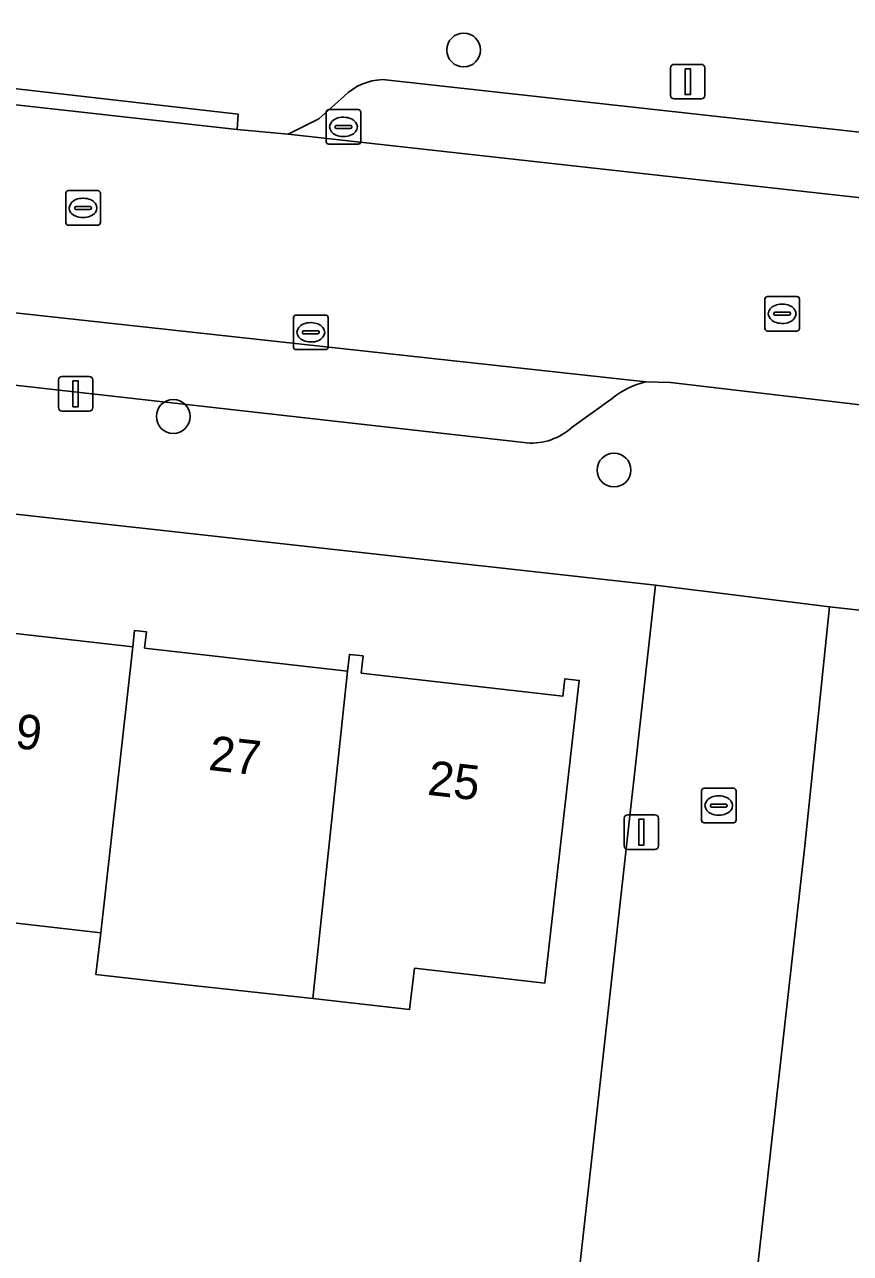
# Model space of a CAD drawing. Extents: x 162082 to 163401, y 388089 to 388636.
# Drawn here: x 162878.47 to 162902.37, y 388429.97 to 388465.52 of the extents above; entities that cross this region are included whole.
import ezdxf

# ---------------------------------------------------------------- set-up
doc = ezdxf.new("R2010")
doc.units = 0
for name, color, linetype in [('IMGEO_Boom', 7, 'Continuous'), ('IMGEO_Erf', 7, 'Continuous'), ('IMGEO_Kolk', 7, 'Continuous'), ('IMGEO_Lichtmast', 7, 'Continuous'), ('IMGEO_Muur', 7, 'Continuous'), ('IMGEO_Pand', 7, 'Continuous'), ('IMGEO_Pand_nummerreeks', 7, 'Continuous'), ('IMGEO_Parkeervlak_open', 7, 'Continuous'), ('IMGEO_Rijbaan_lokaal_open', 7, 'Continuous'), ('IMGEO_Rioolput', 7, 'Continuous'), ('IMGEO_Voetpad_open', 7, 'Continuous')]:
    doc.layers.add(name, color=color, linetype=linetype)

msp = doc.modelspace()

# ---------------------------------------------------------------- linework, layer by layer
at = {"layer": 'IMGEO_Boom'}
for centre in [(162891.176, 388464.786), (162882.774, 388454.184), (162895.528, 388452.632)]:
    msp.add_circle(centre, 0.489, dxfattribs=at)
at = {"layer": 'IMGEO_Erf'}
for points in [[(162877.512, 388421.462), (162878.624, 388421.326), (162879.182, 388426.295), (162879.298, 388427.326), (162879.513, 388429.238), (162882.714, 388428.878), (162885.916, 388428.518), (162885.703, 388426.606), (162887.147, 388426.444), (162888.907, 388426.246), (162892.115, 388425.885), (162894.103, 388425.718), (162896.732, 388449.301), (162856.837, 388453.728)], [(162982.293, 388439.752), (162901.761, 388448.679), (162901.051, 388441.765), (162899.718, 388429.891)], [(162875.65, 388448.193), (162881.6, 388447.515), (162881.654, 388447.992), (162881.996, 388447.953), (162881.942, 388447.481), (162887.816, 388446.812), (162887.872, 388447.299), (162888.269, 388447.254), (162888.213, 388446.761), (162894.049, 388446.096), (162894.106, 388446.596), (162894.521, 388446.549), (162893.523, 388437.791), (162889.75, 388438.221), (162889.613, 388437.023), (162886.814, 388437.342), (162883.341, 388437.72), (162880.537, 388438.039), (162880.674, 388439.248), (162877.212, 388439.643)]]:
    msp.add_lwpolyline(points, dxfattribs=at)
at = {"layer": 'IMGEO_Kolk'}
for p, q in [((162887.274, 388463.061), (162888.126, 388463.061)), ((162887.199, 388462.135), (162887.199, 388462.987)), ((162887.687, 388462.841), (162887.712, 388462.841)), ((162888.2, 388462.987), (162888.2, 388462.135)), ((162887.458, 388462.555), (162887.458, 388462.567)), ((162887.896, 388462.518), (162887.498, 388462.518)), ((162887.501, 388462.604), (162887.899, 388462.604)), ((162887.942, 388462.567), (162887.942, 388462.555)), ((162888.126, 388462.061), (162887.274, 388462.061)), ((162887.71, 388462.281), (162887.685, 388462.281)), ((162886.254, 388456.192), (162886.254, 388457.044)), ((162886.329, 388457.118), (162887.181, 388457.118)), ((162887.255, 388457.044), (162887.255, 388456.192)), ((162886.513, 388456.612), (162886.513, 388456.624)), ((162886.556, 388456.661), (162886.954, 388456.661)), ((162886.742, 388456.898), (162886.767, 388456.898)), ((162886.997, 388456.624), (162886.997, 388456.612)), ((162886.951, 388456.575), (162886.553, 388456.575)), ((162886.765, 388456.338), (162886.74, 388456.338)), ((162887.181, 388456.118), (162886.329, 388456.118)), ((162898.059, 388442.5), (162898.059, 388443.352)), ((162898.134, 388443.426), (162898.986, 388443.426)), ((162898.547, 388443.206), (162898.572, 388443.206)), ((162899.06, 388443.352), (162899.06, 388442.5)), ((162898.318, 388442.92), (162898.318, 388442.932)), ((162898.756, 388442.883), (162898.358, 388442.883)), ((162898.361, 388442.969), (162898.759, 388442.969)), ((162898.802, 388442.932), (162898.802, 388442.92)), ((162898.986, 388442.426), (162898.134, 388442.426)), ((162898.57, 388442.646), (162898.545, 388442.646))]:
    msp.add_line(p, q, dxfattribs=at)
for points in [[(162887.274, 388463.061), (162888.126, 388463.061)], [(162887.199, 388462.135), (162887.199, 388462.987)], [(162888.2, 388462.987), (162888.2, 388462.135)], [(162888.126, 388462.061), (162887.274, 388462.061)], [(162886.254, 388456.192), (162886.254, 388457.044)], [(162886.329, 388457.118), (162887.181, 388457.118)], [(162887.255, 388457.044), (162887.255, 388456.192)], [(162887.181, 388456.118), (162886.329, 388456.118)], [(162898.059, 388442.5), (162898.059, 388443.352)], [(162898.134, 388443.426), (162898.986, 388443.426)], [(162899.06, 388443.352), (162899.06, 388442.5)], [(162898.986, 388442.426), (162898.134, 388442.426)]]:
    msp.add_lwpolyline(points, dxfattribs=at)
for centre, radius, start, end in [((162887.276, 388462.985), 0.0765, 91.552, 178.448), ((162887.276, 388462.985), 0.0765, 91.552, 178.448), ((162888.124, 388462.985), 0.0765, 1.552, 88.448), ((162888.124, 388462.985), 0.0765, 1.552, 88.448), ((162887.498, 388462.564), 0.0403, 85.8775, 175.7526), ((162887.495, 388462.554), 0.0366, 178.938, 274.7102), ((162887.899, 388462.561), 0.043, 264.8664, 352.4533), ((162887.903, 388462.566), 0.0386, 1.7309, 96.639), ((162887.276, 388462.137), 0.0765, 181.552, 268.448), ((162887.276, 388462.137), 0.0765, 181.552, 268.448), ((162888.124, 388462.137), 0.0765, 271.552, 358.448), ((162888.124, 388462.137), 0.0765, 271.552, 358.448), ((162886.331, 388457.042), 0.0765, 91.552, 178.448), ((162886.331, 388457.042), 0.0765, 91.552, 178.448), ((162887.179, 388457.042), 0.0765, 1.552, 88.448), ((162887.179, 388457.042), 0.0765, 1.552, 88.448), ((162886.553, 388456.621), 0.0403, 85.8775, 175.7526), ((162886.55, 388456.611), 0.0366, 178.938, 274.7102), ((162886.954, 388456.618), 0.043, 264.8664, 352.4533), ((162886.958, 388456.623), 0.0386, 1.7309, 96.639), ((162886.331, 388456.194), 0.0765, 181.552, 268.448), ((162886.331, 388456.194), 0.0765, 181.552, 268.448), ((162887.179, 388456.194), 0.0765, 271.552, 358.448), ((162887.179, 388456.194), 0.0765, 271.552, 358.448), ((162898.136, 388443.35), 0.0765, 91.552, 178.448), ((162898.136, 388443.35), 0.0765, 91.552, 178.448), ((162898.984, 388443.35), 0.0765, 1.552, 88.448), ((162898.984, 388443.35), 0.0765, 1.552, 88.448), ((162898.358, 388442.929), 0.0403, 85.8775, 175.7526), ((162898.355, 388442.919), 0.0366, 178.938, 274.7102), ((162898.759, 388442.926), 0.043, 264.8664, 352.4533), ((162898.763, 388442.931), 0.0386, 1.7309, 96.639), ((162898.136, 388442.502), 0.0765, 181.552, 268.448), ((162898.136, 388442.502), 0.0765, 181.552, 268.448), ((162898.984, 388442.502), 0.0765, 271.552, 358.448), ((162898.984, 388442.502), 0.0765, 271.552, 358.448)]:
    msp.add_arc(centre, radius, start, end, dxfattribs=at)
for centre, major_axis, ratio, start_param, end_param in [((162887.686, 388462.561), (-0.387, 0.002), 0.722429, 4.712389, 7.853982), ((162887.711, 388462.561), (-0.39, 0.002), 0.717154, 1.570796, 4.712389), ((162886.741, 388456.618), (-0.387, 0.002), 0.722429, 4.712389, 7.853982), ((162886.766, 388456.618), (-0.39, 0.002), 0.717154, 1.570796, 4.712389), ((162898.546, 388442.926), (-0.387, 0.002), 0.722429, 4.712389, 7.853982), ((162898.571, 388442.926), (-0.39, 0.002), 0.717154, 1.570796, 4.712389)]:
    msp.add_ellipse(centre, major_axis=major_axis, ratio=ratio, start_param=start_param, end_param=end_param, dxfattribs=at)
at = {"layer": 'IMGEO_Lichtmast'}
for p, q in [((162897.167, 388463.471), (162897.167, 388464.271)), ((162897.167, 388464.271), (162897.167, 388463.471)), ((162897.267, 388464.371), (162898.057, 388464.371)), ((162898.057, 388464.371), (162897.267, 388464.371)), ((162898.157, 388464.271), (162898.157, 388463.471)), ((162898.157, 388463.471), (162898.157, 388464.271)), ((162898.057, 388463.371), (162897.267, 388463.371)), ((162897.267, 388463.371), (162898.057, 388463.371)), ((162879.452, 388454.439), (162879.452, 388455.239)), ((162879.452, 388455.239), (162879.452, 388454.439)), ((162879.552, 388455.339), (162880.342, 388455.339)), ((162880.342, 388455.339), (162879.552, 388455.339)), ((162880.442, 388455.239), (162880.442, 388454.439)), ((162880.442, 388454.439), (162880.442, 388455.239)), ((162880.342, 388454.339), (162879.552, 388454.339)), ((162879.552, 388454.339), (162880.342, 388454.339)), ((162895.824, 388441.759), (162895.824, 388442.559)), ((162895.824, 388442.559), (162895.824, 388441.759)), ((162895.924, 388442.659), (162896.714, 388442.659)), ((162896.714, 388442.659), (162895.924, 388442.659)), ((162896.814, 388442.559), (162896.814, 388441.759)), ((162896.814, 388441.759), (162896.814, 388442.559)), ((162896.714, 388441.659), (162895.924, 388441.659)), ((162895.924, 388441.659), (162896.714, 388441.659))]:
    msp.add_line(p, q, dxfattribs=at)
for points in [[(162897.587, 388464.246), (162897.737, 388464.246), (162897.737, 388463.496), (162897.587, 388463.496), (162897.587, 388464.246)], [(162879.872, 388455.214), (162880.022, 388455.214), (162880.022, 388454.464), (162879.872, 388454.464), (162879.872, 388455.214)], [(162896.244, 388442.534), (162896.394, 388442.534), (162896.394, 388441.784), (162896.244, 388441.784), (162896.244, 388442.534)]]:
    msp.add_lwpolyline(points, dxfattribs=at)
for centre, start, end in [((162897.267, 388464.271), 90, 180), ((162897.267, 388464.271), 90, 180), ((162898.057, 388464.271), 0, 90), ((162898.057, 388464.271), 360, 90), ((162897.267, 388463.471), 180, 270), ((162897.267, 388463.471), 180, 270), ((162898.057, 388463.471), 270, 0), ((162898.057, 388463.471), 270, 0), ((162879.552, 388455.239), 90, 180), ((162879.552, 388455.239), 90, 180), ((162880.342, 388455.239), 0, 90), ((162880.342, 388455.239), 360, 90), ((162879.552, 388454.439), 180, 270), ((162879.552, 388454.439), 180, 270), ((162880.342, 388454.439), 270, 0), ((162880.342, 388454.439), 270, 0), ((162895.924, 388442.559), 90, 180), ((162895.924, 388442.559), 90, 180), ((162896.714, 388442.559), 0, 90), ((162896.714, 388442.559), 360, 90), ((162895.924, 388441.759), 180, 270), ((162895.924, 388441.759), 180, 270), ((162896.714, 388441.759), 270, 0), ((162896.714, 388441.759), 270, 0)]:
    msp.add_arc(centre, 0.1, start, end, dxfattribs=at)
at = {"layer": 'IMGEO_Muur'}
msp.add_lwpolyline([(162899.718, 388429.891), (162901.051, 388441.765)], dxfattribs=at)
at = {"layer": 'IMGEO_Pand'}
for points in [[(162875.34, 388448.231), (162874.412, 388439.959), (162874.277, 388438.775), (162877.077, 388438.456), (162877.212, 388439.643), (162880.674, 388439.248), (162881.6, 388447.515), (162875.65, 388448.193), (162875.705, 388448.675), (162875.394, 388448.711)], [(162886.814, 388437.342), (162887.816, 388446.812), (162881.942, 388447.481), (162881.996, 388447.953), (162881.654, 388447.992), (162881.6, 388447.515), (162880.674, 388439.248), (162880.537, 388438.039), (162883.341, 388437.72)], [(162886.814, 388437.342), (162889.613, 388437.023), (162889.75, 388438.221), (162893.523, 388437.791), (162894.521, 388446.549), (162894.106, 388446.596), (162894.049, 388446.096), (162888.213, 388446.761), (162888.269, 388447.254), (162887.872, 388447.299), (162887.816, 388446.812)]]:
    msp.add_lwpolyline(points, close=True, dxfattribs=at)
at = {"layer": 'IMGEO_Parkeervlak_open'}
for points in [[(162933.209, 388459.029), (162888.827, 388463.931)], [(162887.72, 388463.449), (162886.99, 388462.799), (162886.097, 388462.347), (162936.199, 388456.79)], [(162896.45, 388455.19), (162858.177, 388459.371)], [(162861.232, 388456.997), (162893.005, 388453.416)], [(162894.318, 388453.873), (162895.471, 388454.707)]]:
    msp.add_lwpolyline(points, dxfattribs=at)
for centre, radius, start, end in [((162888.885, 388462.285), 1.647, 92.0299, 135.0277), ((162897.142, 388452.554), 2.725, 104.704, 127.8158), ((162893.127, 388455.181), 1.769, 266.0507, 312.331)]:
    msp.add_arc(centre, radius, start, end, dxfattribs=at)
at = {"layer": 'IMGEO_Rijbaan_lokaal_open'}
for points in [[(162886.097, 388462.347), (162884.626, 388462.489), (162876.83, 388463.357)], [(163004.074, 388449.133), (162999.793, 388449.616), (162967.209, 388453.279), (162947.378, 388455.541), (162943.878, 388455.932), (162942.976, 388456.033), (162937.278, 388456.67), (162936.199, 388456.79), (162886.097, 388462.347)], [(162858.177, 388459.371), (162896.45, 388455.19), (162897.162, 388455.171), (162902.498, 388454.542), (162904.56, 388454.238), (163001.108, 388443.395), (163004.41, 388442.998)], [(162852.675, 388416.184), (162879.563, 388413.177), (162888.58, 388412.169), (162895.12, 388411.438), (162897.59, 388411.162), (162899.178, 388425.142), (162899.336, 388426.532), (162899.718, 388429.891), (162901.051, 388441.765), (162901.761, 388448.679), (162896.732, 388449.301), (162894.103, 388425.718), (162892.115, 388425.885), (162891.441, 388419.885), (162888.237, 388420.245), (162885.033, 388420.605), (162881.829, 388420.966), (162878.624, 388421.326), (162877.512, 388421.462)]]:
    msp.add_lwpolyline(points, dxfattribs=at)
at = {"layer": 'IMGEO_Rioolput'}
for p, q in [((162879.663, 388459.791), (162879.663, 388460.643)), ((162879.738, 388460.717), (162880.59, 388460.717)), ((162880.664, 388460.643), (162880.664, 388459.791)), ((162879.922, 388460.211), (162879.922, 388460.223)), ((162880.36, 388460.174), (162879.962, 388460.174)), ((162879.965, 388460.26), (162880.363, 388460.26)), ((162880.151, 388460.497), (162880.176, 388460.497)), ((162880.406, 388460.223), (162880.406, 388460.211)), ((162880.174, 388459.937), (162880.149, 388459.937)), ((162880.59, 388459.717), (162879.738, 388459.717)), ((162899.894, 388456.729), (162899.894, 388457.581)), ((162899.969, 388457.655), (162900.821, 388457.655)), ((162900.382, 388457.435), (162900.407, 388457.435)), ((162900.895, 388457.581), (162900.895, 388456.729)), ((162900.153, 388457.149), (162900.153, 388457.161)), ((162900.591, 388457.112), (162900.193, 388457.112)), ((162900.196, 388457.198), (162900.594, 388457.198)), ((162900.637, 388457.161), (162900.637, 388457.149)), ((162900.821, 388456.655), (162899.969, 388456.655)), ((162900.405, 388456.875), (162900.38, 388456.875))]:
    msp.add_line(p, q, dxfattribs=at)
for points in [[(162879.663, 388459.791), (162879.663, 388460.643)], [(162879.738, 388460.717), (162880.59, 388460.717)], [(162880.664, 388460.643), (162880.664, 388459.791)], [(162880.59, 388459.717), (162879.738, 388459.717)], [(162899.894, 388456.729), (162899.894, 388457.581)], [(162899.969, 388457.655), (162900.821, 388457.655)], [(162900.895, 388457.581), (162900.895, 388456.729)], [(162900.821, 388456.655), (162899.969, 388456.655)]]:
    msp.add_lwpolyline(points, dxfattribs=at)
for centre, radius, start, end in [((162879.74, 388460.641), 0.0765, 91.552, 178.448), ((162879.74, 388460.641), 0.0765, 91.552, 178.448), ((162880.588, 388460.641), 0.0765, 1.552, 88.448), ((162880.588, 388460.641), 0.0765, 1.552, 88.448), ((162879.962, 388460.22), 0.0403, 85.8775, 175.7526), ((162879.959, 388460.21), 0.0366, 178.938, 274.7102), ((162880.363, 388460.217), 0.043, 264.8664, 352.4533), ((162880.367, 388460.222), 0.0386, 1.7309, 96.639), ((162879.74, 388459.793), 0.0765, 181.552, 268.448), ((162879.74, 388459.793), 0.0765, 181.552, 268.448), ((162880.588, 388459.793), 0.0765, 271.552, 358.448), ((162880.588, 388459.793), 0.0765, 271.552, 358.448), ((162899.971, 388457.579), 0.0765, 91.552, 178.448), ((162899.971, 388457.579), 0.0765, 91.552, 178.448), ((162900.819, 388457.579), 0.0765, 1.552, 88.448), ((162900.819, 388457.579), 0.0765, 1.552, 88.448), ((162900.193, 388457.158), 0.0403, 85.8775, 175.7526), ((162900.19, 388457.148), 0.0366, 178.938, 274.7102), ((162900.594, 388457.155), 0.043, 264.8664, 352.4533), ((162900.598, 388457.16), 0.0386, 1.7309, 96.639), ((162899.971, 388456.731), 0.0765, 181.552, 268.448), ((162899.971, 388456.731), 0.0765, 181.552, 268.448), ((162900.819, 388456.731), 0.0765, 271.552, 358.448), ((162900.819, 388456.731), 0.0765, 271.552, 358.448)]:
    msp.add_arc(centre, radius, start, end, dxfattribs=at)
for centre, major_axis, ratio, start_param, end_param in [((162880.15, 388460.217), (-0.387, 0.002), 0.722429, 4.712389, 7.853982), ((162880.175, 388460.217), (-0.39, 0.002), 0.717154, 1.570796, 4.712389), ((162900.381, 388457.155), (-0.387, 0.002), 0.722429, 4.712389, 7.853982), ((162900.406, 388457.155), (-0.39, 0.002), 0.717154, 1.570796, 4.712389)]:
    msp.add_ellipse(centre, major_axis=major_axis, ratio=ratio, start_param=start_param, end_param=end_param, dxfattribs=at)
at = {"layer": 'IMGEO_Voetpad_open'}
for points in [[(162752.882, 388468.518), (162754.811, 388468.287), (162754.989, 388468.267), (162826.615, 388460.114), (162828.6, 388459.865), (162833.556, 388459.243), (162844.876, 388457.992), (162852.448, 388457.156), (162855.651, 388456.802), (162855.557, 388455.848), (162855.334, 388453.895), (162856.837, 388453.728), (162896.732, 388449.301), (162901.761, 388448.679), (162982.293, 388439.752), (162983.671, 388439.6), (162993.085, 388438.557), (163000, 388437.79), (163004.937, 388437.243)], [(162846.818, 388466.733), (162847.428, 388466.664), (162847.45, 388467.098), (162855.613, 388466.2), (162855.559, 388465.713), (162876.83, 388463.357), (162876.882, 388463.815), (162884.651, 388462.929), (162884.626, 388462.489), (162886.097, 388462.347), (162886.99, 388462.799), (162887.72, 388463.449)], [(162888.827, 388463.931), (162933.209, 388459.029)], [(162893.005, 388453.416), (162861.232, 388456.997)], [(162904.56, 388454.238), (162902.498, 388454.542), (162897.162, 388455.171), (162896.45, 388455.19)], [(162895.471, 388454.707), (162894.318, 388453.873)]]:
    msp.add_lwpolyline(points, dxfattribs=at)
msp.add_lwpolyline([(162876.882, 388463.815), (162876.83, 388463.357), (162884.626, 388462.489), (162884.651, 388462.929)], close=True, dxfattribs=at)
for centre, radius, start, end in [((162888.885, 388462.285), 1.647, 92.0299, 135.0277), ((162897.142, 388452.554), 2.725, 104.704, 127.8158), ((162893.127, 388455.181), 1.769, 266.0507, 312.331)]:
    msp.add_arc(centre, radius, start, end, dxfattribs=at)

# ---------------------------------------------------------------- texts
at = {"layer": 'IMGEO_Pand_nummerreeks'}
for s, p in [('29', (162877.432, 388444.678)), ('27', (162883.769, 388443.96)), ('25', (162890.105, 388443.241))]:
    msp.add_text(s, height=1, rotation=353.5345, dxfattribs=at).set_placement(p)

doc.saveas('drawing.dxf')
